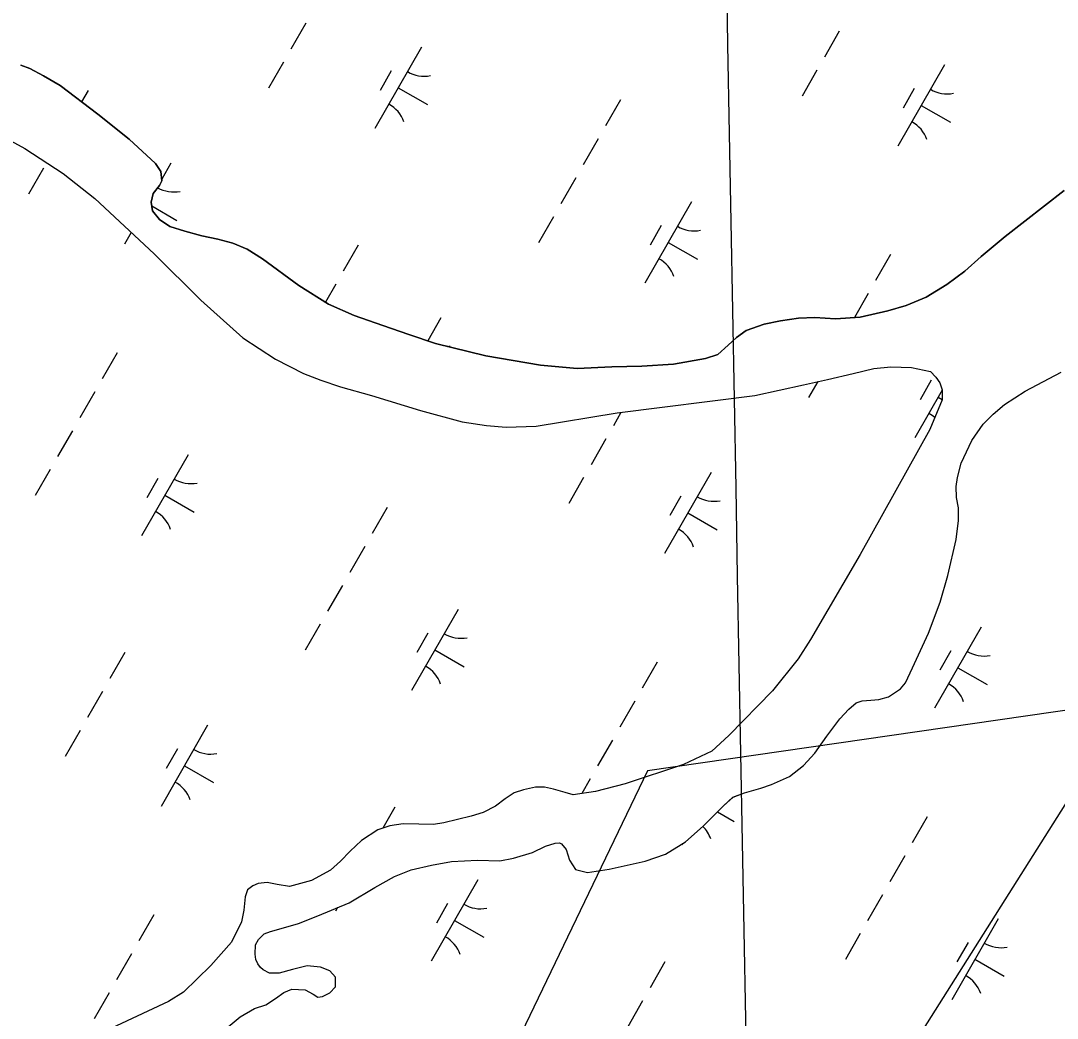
# Model space of a CAD drawing. Extents: x 3930721 to 3950824, y 220441 to 242861.
# Drawn here: x 3945596 to 3946150, y 235523 to 236056 of the extents above; entities that cross this region are included whole.
import ezdxf

# ---------------------------------------------------------------- set-up
doc = ezdxf.new("R2010")
doc.units = 0
for name, color, linetype in [('V-GRID-MAJR', 7, 'Continuous'), ('V-TOPO-SHOR', 7, 'Continuous'), ('V-UTIL-LINE', 7, 'Continuous'), ('V-WETL-SWMP', 7, 'Continuous')]:
    doc.layers.add(name, color=color, linetype=linetype)

msp = doc.modelspace()

# ---------------------------------------------------------------- linework, layer by layer
at = {"layer": 'V-GRID-MAJR'}
msp.add_spline([(3946094.66, 229416.34), (3946078.33, 230314.51), (3945968.14, 236374.43), (3945944.62, 237667.83)], degree=3, dxfattribs=at)
at = {"layer": 'V-TOPO-SHOR'}
for points in [[(3945928.11, 235871.2), (3945912.19, 235870.88), (3945893.64, 235870.08), (3945874.06, 235871.74), (3945844.74, 235876.85), (3945817.89, 235883.33), (3945803.61, 235888.24), (3945789.68, 235892.98), (3945774.36, 235898.43), (3945760.62, 235904.38), (3945744.83, 235914.39), (3945725.43, 235928.64), (3945717.27, 235933.82), (3945709.45, 235937.07), (3945701.43, 235939.1), (3945692.88, 235940.97), (3945683.81, 235943.36), (3945675.8, 235945.92), (3945670.25, 235949.66), (3945666.64, 235954.26), (3945665.83, 235958.99), (3945666.94, 235963.53), (3945670.32, 235967.86), (3945671.58, 235970.29), (3945671.12, 235975.37), (3945668.2, 235979.61), (3945654.03, 235992.56), (3945637.41, 236005.9), (3945617.15, 236021.22), (3945608.3, 236026.41), (3945601, 236030.35), (3945596.13, 236032.17)], [(3945585.34, 235994.77), (3945598.36, 235987.6), (3945618.83, 235974.21), (3945635.79, 235960.86), (3945667.41, 235931.23), (3945692.45, 235906.58), (3945714.93, 235886.51), (3945732.27, 235875.09), (3945747.21, 235867.37), (3945756.61, 235863.74), (3945767.06, 235860.28), (3945783.61, 235855.52), (3945809.92, 235847.65), (3945832.06, 235841.58), (3945845.15, 235839.48), (3945855.64, 235838.64), (3945871.74, 235839.3), (3945915.04, 235846.25), (3945988.46, 235855.6), (3946014.6, 235861.38), (3946027.41, 235864.18), (3946041.09, 235867.32), (3946052.15, 235869.97), (3946061.26, 235870.9), (3946072.27, 235870.58), (3946082.39, 235868.35), (3946085.32, 235865.33), (3946087.38, 235862.33), (3946088.73, 235858.64), (3946088.66, 235853.22), (3946082.15, 235837.39), (3946044.89, 235770.71), (3946018.22, 235725.23), (3946011.61, 235714.82), (3945997.91, 235697.68), (3945974.68, 235673.85), (3945965.47, 235665.58), (3945950.33, 235658.43), (3945919.23, 235648), (3945903.44, 235644.01), (3945891.52, 235642.24), (3945887.16, 235643.35)], [(3946153.79, 235965.12), (3946122.33, 235940.52), (3946109.59, 235929.84), (3946100.74, 235922.09), (3946091.2, 235914.87), (3946080.09, 235908.19), (3946069.36, 235903.79), (3946059.7, 235900.77), (3946044.79, 235897.47), (3946031.66, 235896.59), (3946020.65, 235897.26), (3946011.89, 235896.85), (3946002.26, 235895.58), (3945993.49, 235893.77), (3945983.82, 235890.4), (3945978.7, 235886.62), (3945974.27, 235882.48), (3945968.78, 235877.48), (3945962.1, 235875.3), (3945945.1, 235872.37), (3945928.11, 235871.2)], [(3945734.21, 235546.89), (3945729.14, 235546.79), (3945725.67, 235548.58), (3945724.28, 235549.82), (3945722.91, 235551.77), (3945721.89, 235554.23), (3945721.4, 235557.04), (3945721.64, 235561.93), (3945723.26, 235564.88), (3945726.27, 235567.81), (3945729.61, 235569.17), (3945735.4, 235570.67), (3945744.71, 235573.35), (3945754.91, 235577.58), (3945771.62, 235584.53), (3945785.37, 235592.57), (3945795.95, 235598.55), (3945804.92, 235602.11), (3945815.79, 235604.59), (3945826.32, 235606.55), (3945840.32, 235607.24), (3945852.21, 235606.9), (3945859.58, 235608.38), (3945869.76, 235611.4), (3945876.63, 235614.8), (3945881.9, 235616.31), (3945884.18, 235616.45), (3945885.22, 235615.91), (3945887.63, 235612.91), (3945889.48, 235607.28), (3945892.74, 235602.34), (3945899.01, 235600.69), (3945910.76, 235602.45), (3945929.88, 235606.75), (3945940.77, 235610.45), (3945951.54, 235617.13), (3945960.92, 235625.4), (3945966.23, 235630.76), (3945971.73, 235636.28), (3945976.86, 235640.94), (3945983.02, 235643.3), (3945991.8, 235645.81), (3945997.42, 235647.66), (3946007.1, 235651.91), (3946014.52, 235657.93), (3946020.56, 235664.5), (3946026.98, 235673.51), (3946033.92, 235682.86), (3946038.72, 235688.05), (3946042.78, 235691.32), (3946045.94, 235692.33), (3946050.5, 235692.79), (3946054.88, 235693.08), (3946059.97, 235694.59), (3946066.32, 235698.88), (3946068.99, 235701.99), (3946072.77, 235709.99), (3946081.41, 235728.59), (3946087.58, 235745.13), (3946091.62, 235759.42), (3946096.07, 235778.6), (3946097.43, 235788.73), (3946097.34, 235795.55), (3946096.37, 235801.17), (3946096.1, 235806.94), (3946096.86, 235811.83), (3946098.89, 235819.5), (3946104.47, 235831.49), (3946110.53, 235840.34), (3946115.85, 235845.69), (3946122.04, 235850.85), (3946132.98, 235857.88), (3946152.19, 235868.12)], [(3945887.16, 235643.35), (3945884.72, 235644.08), (3945880.89, 235645.18), (3945876.18, 235646.3), (3945871.28, 235646.19), (3945864.96, 235644.87), (3945859.87, 235643.19), (3945855.1, 235640.1), (3945849.98, 235636.15), (3945843.28, 235632.74), (3945836.96, 235630.72), (3945822.22, 235627.24), (3945816.78, 235626.27), (3945808.91, 235626.55), (3945800.52, 235626.66), (3945793.51, 235625.53), (3945787.01, 235623.51), (3945778.36, 235617.85), (3945772.16, 235611.99), (3945767.02, 235606.64), (3945761.71, 235601.98), (3945751.49, 235596.34), (3945739.9, 235593.18), (3945733.27, 235594.31), (3945727.86, 235595.26), (3945723.13, 235594.8), (3945720.14, 235593.61), (3945717.31, 235591.38), (3945716.04, 235587.72), (3945715.42, 235580.55), (3945714.11, 235574.27), (3945708.89, 235563.5), (3945697.71, 235550.88), (3945683.17, 235536.73), (3945675.06, 235531.76), (3945638.97, 235514.74)], [(3945706.01, 235517.36), (3945713.44, 235523.55), (3945721.02, 235528), (3945727.17, 235530.02), (3945732.28, 235533.27), (3945736.7, 235536.54), (3945741.1, 235538.4), (3945748.27, 235537.96), (3945752.43, 235535.63), (3945755.03, 235534.02), (3945757.49, 235534.34), (3945761.36, 235536.39), (3945764.38, 235539.5), (3945764.45, 235544.74), (3945761.34, 235548.11), (3945756.47, 235550.1), (3945749.31, 235550.72), (3945741.41, 235548.9), (3945734.21, 235546.89)]]:
    msp.add_lwpolyline(points, dxfattribs=at)
at = {"layer": 'V-UTIL-LINE'}
msp.add_line((3946610.71, 236360.82), (3945978.59, 235358.55), dxfattribs=at)
msp.add_lwpolyline([(3947453.78, 235874.4), (3945931.14, 235655.08), (3945509.06, 234777.68), (3940428.61, 226869.1), (3939084.62, 223621.72)], dxfattribs=at)
at = {"layer": 'V-WETL-SWMP'}
for p, q in [((3945748.48, 236054.57), (3945740.53, 236040.69)), ((3946033.65, 236050.28), (3946025.7, 236036.4)), ((3945810.31, 236041.72), (3945785.46, 235998.34)), ((3945736.56, 236033.75), (3945728.6, 236019.86)), ((3945596.13, 236032.16), (3945601, 236030.35)), ((3945601, 236030.35), (3945608.3, 236026.4)), ((3945794.17, 236029.07), (3945788.21, 236018.66)), ((3946021.72, 236029.46), (3946013.77, 236015.57)), ((3946089.84, 236032.27), (3946065, 235988.88)), ((3945608.3, 236026.4), (3945617.15, 236021.21)), ((3945617.15, 236021.21), (3945637.41, 236005.9)), ((3945632.18, 236018.67), (3945628.65, 236012.52)), ((3945797.89, 236020.03), (3945813.51, 236011.09)), ((3946073.71, 236019.62), (3946067.74, 236009.2)), ((3945916.68, 236013.56), (3945908.73, 235999.67)), ((3945637.41, 236005.9), (3945654.03, 235992.56)), ((3946077.42, 236010.58), (3946093.04, 236001.63)), ((3945585.34, 235994.77), (3945598.36, 235987.6)), ((3945654.03, 235992.56), (3945668.2, 235979.6)), ((3945904.75, 235992.73), (3945896.8, 235978.85)), ((3945598.36, 235987.6), (3945618.83, 235974.21)), ((3945668.2, 235979.6), (3945671.12, 235975.37)), ((3945676.44, 235979.83), (3945671.5, 235971.2)), ((3945608.32, 235977.02), (3945600.37, 235963.14)), ((3945618.83, 235974.21), (3945635.79, 235960.86)), ((3945671.12, 235975.37), (3945671.58, 235970.29)), ((3945892.82, 235971.91), (3945884.87, 235958.02)), ((3945670.32, 235967.86), (3945666.94, 235963.53)), ((3945671.58, 235970.29), (3945670.32, 235967.86)), ((3945635.79, 235960.86), (3945667.41, 235931.23)), ((3945666.94, 235963.53), (3945665.83, 235958.99)), ((3945667.56, 235964.32), (3945666.82, 235963.03)), ((3946122.33, 235940.52), (3946153.79, 235965.12)), ((3945665.83, 235958.99), (3945666.64, 235954.26)), ((3945666.19, 235956.9), (3945679.64, 235949.19)), ((3945954.65, 235959.06), (3945929.8, 235915.67)), ((3945666.64, 235954.26), (3945670.25, 235949.66)), ((3945880.9, 235951.08), (3945872.95, 235937.2)), ((3945670.25, 235949.66), (3945675.8, 235945.92)), ((3945675.8, 235945.92), (3945683.81, 235943.36)), ((3945938.51, 235946.41), (3945932.55, 235935.99)), ((3945655.17, 235942.7), (3945651.59, 235936.45)), ((3945683.81, 235943.36), (3945692.88, 235940.97)), ((3945692.88, 235940.97), (3945701.43, 235939.1)), ((3945701.43, 235939.1), (3945709.45, 235937.07)), ((3946109.59, 235929.84), (3946122.33, 235940.52)), ((3945709.45, 235937.07), (3945717.27, 235933.82)), ((3945717.27, 235933.82), (3945725.43, 235928.64)), ((3945776.52, 235936.01), (3945768.57, 235922.12)), ((3945942.23, 235937.36), (3945957.85, 235928.42)), ((3945667.41, 235931.23), (3945692.45, 235906.58)), ((3945725.43, 235928.64), (3945744.83, 235914.39)), ((3946061.02, 235930.89), (3946053.07, 235917.01)), ((3946100.74, 235922.09), (3946109.59, 235929.84)), ((3946091.2, 235914.87), (3946100.74, 235922.09)), ((3945744.83, 235914.39), (3945760.62, 235904.38)), ((3945764.59, 235915.18), (3945758.99, 235905.41)), ((3946080.09, 235908.19), (3946091.2, 235914.87)), ((3945692.45, 235906.58), (3945714.93, 235886.51)), ((3946049.09, 235910.07), (3946041.76, 235897.26)), ((3946069.36, 235903.79), (3946080.09, 235908.19)), ((3945760.62, 235904.38), (3945774.36, 235898.43)), ((3946044.79, 235897.47), (3946059.7, 235900.77)), ((3946059.7, 235900.77), (3946069.36, 235903.79)), ((3945774.36, 235898.43), (3945789.68, 235892.98)), ((3945820.78, 235897.17), (3945813.69, 235884.78)), ((3945993.48, 235893.77), (3946002.26, 235895.58)), ((3946002.26, 235895.58), (3946011.89, 235896.85)), ((3946011.89, 235896.85), (3946020.65, 235897.26)), ((3946020.65, 235897.26), (3946031.66, 235896.59)), ((3946031.66, 235896.59), (3946044.79, 235897.47)), ((3945789.68, 235892.98), (3945803.61, 235888.24)), ((3945978.7, 235886.62), (3945983.82, 235890.4)), ((3945983.82, 235890.4), (3945993.48, 235893.77)), ((3945714.93, 235886.51), (3945732.27, 235875.09)), ((3945803.61, 235888.24), (3945817.89, 235883.33)), ((3945817.89, 235883.33), (3945844.74, 235876.85)), ((3945974.27, 235882.48), (3945978.7, 235886.62)), ((3945647.62, 235878.46), (3945639.67, 235864.57)), ((3945968.78, 235877.48), (3945974.27, 235882.48)), ((3945732.27, 235875.09), (3945747.21, 235867.37)), ((3945844.74, 235876.85), (3945874.06, 235871.74)), ((3945928.11, 235871.2), (3945945.1, 235872.37)), ((3945945.1, 235872.37), (3945962.1, 235875.3)), ((3945962.1, 235875.3), (3945968.78, 235877.48)), ((3945747.21, 235867.37), (3945756.61, 235863.75)), ((3945874.06, 235871.74), (3945893.64, 235870.08)), ((3945893.64, 235870.08), (3945912.19, 235870.88)), ((3945912.19, 235870.88), (3945928.11, 235871.2)), ((3946027.41, 235864.18), (3946041.09, 235867.32)), ((3946041.09, 235867.32), (3946052.15, 235869.97)), ((3946052.15, 235869.97), (3946061.26, 235870.9)), ((3946061.26, 235870.9), (3946072.27, 235870.58)), ((3946072.27, 235870.58), (3946082.39, 235868.35)), ((3946082.39, 235868.35), (3946085.32, 235865.33)), ((3946132.98, 235857.88), (3946152.19, 235868.12)), ((3945756.61, 235863.75), (3945767.06, 235860.28)), ((3945988.46, 235855.6), (3946014.6, 235861.37)), ((3946014.6, 235861.37), (3946027.41, 235864.18)), ((3946022.16, 235863.03), (3946017.29, 235854.53)), ((3946082.86, 235863.74), (3946076.89, 235853.33)), ((3946085.32, 235865.33), (3946087.38, 235862.33)), ((3946087.38, 235862.33), (3946088.73, 235858.64)), ((3945635.69, 235857.63), (3945627.74, 235843.75)), ((3945767.06, 235860.28), (3945783.61, 235855.52)), ((3945783.61, 235855.52), (3945809.92, 235847.64)), ((3945915.04, 235846.25), (3945988.46, 235855.6)), ((3946088.73, 235858.48), (3946074.14, 235833)), ((3946088.73, 235858.64), (3946088.66, 235853.22)), ((3946122.04, 235850.85), (3946132.98, 235857.88)), ((3946088.66, 235853.22), (3946082.16, 235837.39)), ((3946086.57, 235854.7), (3946088.67, 235853.5)), ((3946115.85, 235845.69), (3946122.04, 235850.85)), ((3945809.92, 235847.64), (3945832.06, 235841.58)), ((3945871.74, 235839.3), (3945915.04, 235846.25)), ((3945916.94, 235846.49), (3945912.91, 235839.46)), ((3946110.53, 235840.34), (3946115.85, 235845.69)), ((3945832.06, 235841.58), (3945845.15, 235839.48)), ((3945845.15, 235839.48), (3945855.64, 235838.64)), ((3945855.64, 235838.64), (3945871.74, 235839.3)), ((3946104.47, 235831.49), (3946110.53, 235840.34)), ((3945623.76, 235836.8), (3945615.81, 235822.92)), ((3946082.16, 235837.39), (3946044.89, 235770.71)), ((3945908.93, 235832.52), (3945900.98, 235818.63)), ((3946098.89, 235819.5), (3946104.47, 235831.49)), ((3945685.59, 235823.96), (3945660.74, 235780.57)), ((3946096.86, 235811.83), (3946098.89, 235819.5)), ((3945611.84, 235815.98), (3945603.89, 235802.09)), ((3945669.45, 235811.3), (3945663.49, 235800.89)), ((3945897, 235811.69), (3945889.05, 235797.8)), ((3945965.13, 235814.5), (3945940.28, 235771.11)), ((3946096.1, 235806.94), (3946096.86, 235811.83)), ((3946096.37, 235801.16), (3946096.1, 235806.94)), ((3945673.17, 235802.26), (3945688.79, 235793.32)), ((3945948.99, 235801.85), (3945943.02, 235791.44)), ((3946097.34, 235795.55), (3946096.37, 235801.16)), ((3945791.96, 235795.79), (3945784.01, 235781.91)), ((3946097.43, 235788.73), (3946097.34, 235795.55)), ((3945952.7, 235792.81), (3945968.32, 235783.86)), ((3946096.07, 235778.6), (3946097.43, 235788.73)), ((3946091.62, 235759.42), (3946096.07, 235778.6)), ((3945780.03, 235774.96), (3945772.08, 235761.08)), ((3946044.89, 235770.71), (3946018.22, 235725.23)), ((3946087.58, 235745.13), (3946091.62, 235759.42)), ((3945768.11, 235754.14), (3945760.15, 235740.25)), ((3946081.41, 235728.59), (3946087.58, 235745.13)), ((3945829.93, 235741.29), (3945805.08, 235697.9)), ((3945756.18, 235733.31), (3945748.23, 235719.43)), ((3945813.79, 235728.64), (3945807.83, 235718.22)), ((3946072.77, 235709.99), (3946081.41, 235728.59)), ((3946109.47, 235731.84), (3946084.62, 235688.45)), ((3946018.22, 235725.23), (3946011.61, 235714.82)), ((3945651.8, 235718.24), (3945643.85, 235704.35)), ((3945817.51, 235719.6), (3945833.13, 235710.65)), ((3946093.33, 235719.18), (3946087.37, 235708.77)), ((3945936.3, 235713.12), (3945928.35, 235699.24)), ((3946011.61, 235714.82), (3945997.91, 235697.69)), ((3946068.99, 235701.99), (3946072.77, 235709.99)), ((3946097.04, 235710.14), (3946112.66, 235701.2)), ((3946066.32, 235698.88), (3946068.99, 235701.99)), ((3945639.87, 235697.41), (3945631.92, 235683.53)), ((3945997.91, 235697.69), (3945974.68, 235673.85)), ((3946059.97, 235694.59), (3946066.32, 235698.88)), ((3945924.38, 235692.3), (3945916.42, 235678.41)), ((3946038.72, 235688.05), (3946042.78, 235691.32)), ((3946042.78, 235691.32), (3946045.94, 235692.33)), ((3946045.94, 235692.33), (3946050.5, 235692.79)), ((3946050.5, 235692.79), (3946054.88, 235693.08)), ((3946054.88, 235693.08), (3946059.97, 235694.59)), ((3946033.92, 235682.86), (3946038.72, 235688.05)), ((3945696.07, 235679.4), (3945671.22, 235636.01)), ((3946026.98, 235673.51), (3946033.92, 235682.86)), ((3945627.94, 235676.59), (3945619.99, 235662.7)), ((3945974.68, 235673.85), (3945965.47, 235665.58)), ((3946020.56, 235664.5), (3946026.98, 235673.51)), ((3945912.45, 235671.47), (3945904.5, 235657.59)), ((3945679.93, 235666.75), (3945673.96, 235656.33)), ((3945965.47, 235665.58), (3945950.33, 235658.43)), ((3946014.53, 235657.93), (3946020.56, 235664.5)), ((3945683.64, 235657.7), (3945699.26, 235648.76)), ((3945950.33, 235658.43), (3945919.23, 235648)), ((3946007.1, 235651.91), (3946014.53, 235657.93)), ((3945900.52, 235650.65), (3945896.1, 235642.92)), ((3945997.42, 235647.66), (3946007.1, 235651.91)), ((3945871.28, 235646.19), (3945864.96, 235644.87)), ((3945876.18, 235646.3), (3945871.28, 235646.19)), ((3945880.88, 235645.18), (3945876.18, 235646.3)), ((3945884.72, 235644.08), (3945880.88, 235645.18)), ((3945919.23, 235648), (3945903.44, 235644.01)), ((3945983.02, 235643.3), (3945991.8, 235645.81)), ((3945991.8, 235645.81), (3945997.42, 235647.66)), ((3945855.1, 235640.1), (3945849.98, 235636.15)), ((3945859.87, 235643.19), (3945855.1, 235640.1)), ((3945864.96, 235644.87), (3945859.87, 235643.19)), ((3945887.16, 235643.35), (3945884.72, 235644.08)), ((3945891.52, 235642.24), (3945887.16, 235643.35)), ((3945903.44, 235644.01), (3945891.52, 235642.24)), ((3945971.73, 235636.28), (3945976.87, 235640.94)), ((3945976.87, 235640.94), (3945983.02, 235643.3)), ((3945796.14, 235635.57), (3945789.71, 235624.35)), ((3945849.98, 235636.15), (3945843.28, 235632.74)), ((3945966.23, 235630.76), (3945971.73, 235636.28)), ((3945836.96, 235630.72), (3945822.22, 235627.24)), ((3945843.28, 235632.74), (3945836.96, 235630.72)), ((3945960.92, 235625.4), (3945966.23, 235630.76)), ((3945968.55, 235633.09), (3945977.47, 235627.98)), ((3946080.64, 235630.46), (3946072.69, 235616.57)), ((3945787.01, 235623.51), (3945778.36, 235617.85)), ((3945793.51, 235625.53), (3945787.01, 235623.51)), ((3945800.52, 235626.66), (3945793.51, 235625.53)), ((3945808.92, 235626.55), (3945800.52, 235626.66)), ((3945816.78, 235626.27), (3945808.92, 235626.55)), ((3945822.22, 235627.24), (3945816.78, 235626.27)), ((3945951.53, 235617.13), (3945960.92, 235625.4)), ((3945778.36, 235617.85), (3945772.16, 235611.99)), ((3945772.16, 235611.99), (3945767.02, 235606.64)), ((3945869.77, 235611.4), (3945876.63, 235614.8)), ((3945876.63, 235614.8), (3945881.9, 235616.31)), ((3945881.9, 235616.31), (3945884.18, 235616.45)), ((3945884.18, 235616.45), (3945885.22, 235615.91)), ((3945885.22, 235615.91), (3945887.63, 235612.91)), ((3945887.63, 235612.91), (3945889.48, 235607.29)), ((3945940.77, 235610.45), (3945951.53, 235617.13)), ((3945949.95, 235616.15), (3945949.43, 235615.24)), ((3945767.02, 235606.64), (3945761.71, 235601.98)), ((3945815.8, 235604.59), (3945826.32, 235606.55)), ((3945826.32, 235606.55), (3945840.32, 235607.24)), ((3945840.32, 235607.24), (3945852.21, 235606.9)), ((3945852.21, 235606.9), (3945859.58, 235608.38)), ((3945859.58, 235608.38), (3945869.77, 235611.4)), ((3945889.48, 235607.29), (3945892.74, 235602.34)), ((3945910.76, 235602.45), (3945929.88, 235606.75)), ((3945929.88, 235606.75), (3945940.77, 235610.45)), ((3946068.72, 235609.63), (3946060.77, 235595.75)), ((3945761.71, 235601.98), (3945751.49, 235596.35)), ((3945795.95, 235598.55), (3945804.92, 235602.11)), ((3945804.92, 235602.11), (3945815.8, 235604.59)), ((3945892.74, 235602.34), (3945899.01, 235600.69)), ((3945899.01, 235600.69), (3945910.76, 235602.45)), ((3945727.86, 235595.26), (3945723.13, 235594.8)), ((3945733.27, 235594.31), (3945727.86, 235595.26)), ((3945751.49, 235596.35), (3945739.9, 235593.18)), ((3945785.37, 235592.57), (3945795.95, 235598.55)), ((3945840.41, 235596.73), (3945815.56, 235553.34)), ((3945717.31, 235591.38), (3945716.04, 235587.72)), ((3945720.14, 235593.61), (3945717.31, 235591.38)), ((3945723.13, 235594.8), (3945720.14, 235593.61)), ((3945739.9, 235593.18), (3945733.27, 235594.31)), ((3945771.62, 235584.53), (3945785.37, 235592.57)), ((3945716.04, 235587.72), (3945715.42, 235580.55)), ((3945754.91, 235577.58), (3945771.62, 235584.53)), ((3945824.27, 235584.08), (3945818.31, 235573.67)), ((3946056.79, 235588.81), (3946048.84, 235574.92)), ((3945715.42, 235580.55), (3945714.11, 235574.27)), ((3945765.43, 235581.96), (3945764.33, 235580.04)), ((3945667.24, 235578.02), (3945659.29, 235564.14)), ((3945714.11, 235574.27), (3945708.89, 235563.5)), ((3945735.4, 235570.67), (3945744.71, 235573.34)), ((3945744.71, 235573.34), (3945754.91, 235577.58)), ((3945827.98, 235575.04), (3945843.6, 235566.09)), ((3946118.62, 235575.96), (3946093.77, 235532.57)), ((3945723.26, 235564.88), (3945726.27, 235567.81)), ((3945726.27, 235567.81), (3945729.61, 235569.17)), ((3945729.61, 235569.17), (3945735.4, 235570.67)), ((3946044.86, 235567.98), (3946036.91, 235554.09)), ((3945708.89, 235563.5), (3945697.71, 235550.88)), ((3945721.4, 235557.03), (3945721.64, 235561.93)), ((3945721.64, 235561.93), (3945723.26, 235564.88)), ((3946102.48, 235563.3), (3946096.51, 235552.89)), ((3945655.31, 235557.2), (3945647.36, 235543.31)), ((3945721.89, 235554.23), (3945721.4, 235557.03)), ((3945697.71, 235550.88), (3945683.17, 235536.72)), ((3945722.91, 235551.77), (3945721.89, 235554.23)), ((3945724.28, 235549.82), (3945722.91, 235551.77)), ((3945940.48, 235552.91), (3945932.53, 235539.02)), ((3946106.19, 235554.26), (3946121.81, 235545.32)), ((3945725.66, 235548.58), (3945724.28, 235549.82)), ((3945729.14, 235546.79), (3945725.66, 235548.58)), ((3945734.21, 235546.89), (3945729.14, 235546.79)), ((3945741.41, 235548.9), (3945734.21, 235546.89)), ((3945749.31, 235550.72), (3945741.41, 235548.9)), ((3945756.47, 235550.1), (3945749.31, 235550.72)), ((3945761.34, 235548.11), (3945756.47, 235550.1)), ((3945764.45, 235544.74), (3945761.34, 235548.11)), ((3945764.38, 235539.5), (3945764.45, 235544.74)), ((3945643.39, 235536.37), (3945635.44, 235522.48)), ((3945683.17, 235536.72), (3945675.06, 235531.76)), ((3945732.28, 235533.27), (3945736.7, 235536.54)), ((3945736.7, 235536.54), (3945741.1, 235538.4)), ((3945741.1, 235538.4), (3945748.26, 235537.96)), ((3945748.26, 235537.96), (3945752.43, 235535.63)), ((3945752.43, 235535.63), (3945755.03, 235534.02)), ((3945755.03, 235534.02), (3945757.49, 235534.34)), ((3945757.49, 235534.34), (3945761.36, 235536.39)), ((3945761.36, 235536.39), (3945764.38, 235539.5)), ((3945675.06, 235531.76), (3945638.97, 235514.74)), ((3945721.02, 235528), (3945727.17, 235530.02)), ((3945727.17, 235530.02), (3945732.28, 235533.27)), ((3945928.55, 235532.08), (3945920.6, 235518.2)), ((3945706.01, 235517.35), (3945713.44, 235523.55)), ((3945713.44, 235523.55), (3945721.02, 235528))]:
    msp.add_line(p, q, dxfattribs=at)
for centre, start, end in [((3945811.82, 236043.88), 239.4279, 280.9715), ((3946091.35, 236034.43), 239.4279, 280.9715), ((3945784.36, 235995.94), 19.4279, 60.9715), ((3946063.9, 235986.49), 19.4279, 60.9715), ((3945677.95, 235981.99), 240.7775, 280.9715), ((3945956.16, 235961.22), 239.4279, 280.9715), ((3945928.71, 235913.28), 19.4279, 60.9715), ((3945822.29, 235899.32), 276.2498, 280.9715), ((3946073.05, 235830.61), 48.277, 60.9715), ((3945687.1, 235826.11), 239.4279, 280.9715), ((3945966.63, 235816.66), 239.4279, 280.9715), ((3945659.65, 235778.18), 19.4279, 60.9715), ((3945939.18, 235768.72), 19.4279, 60.9715), ((3945831.44, 235743.45), 239.4279, 280.9715), ((3946110.98, 235733.99), 239.4279, 280.9715), ((3945803.99, 235695.51), 19.4279, 60.9715), ((3946083.52, 235686.05), 19.4279, 60.9715), ((3945697.57, 235681.56), 239.4279, 280.9715), ((3945670.12, 235633.62), 19.4279, 60.9715), ((3945948.33, 235612.84), 19.4279, 44.9757), ((3945841.92, 235598.89), 239.4279, 280.9715), ((3945814.46, 235550.95), 19.4279, 60.9715), ((3946120.12, 235578.11), 239.4279, 280.9715), ((3946092.67, 235530.18), 19.4279, 60.9715)]:
    msp.add_arc(centre, 17.62, start, end, dxfattribs=at)

doc.saveas('drawing.dxf')
